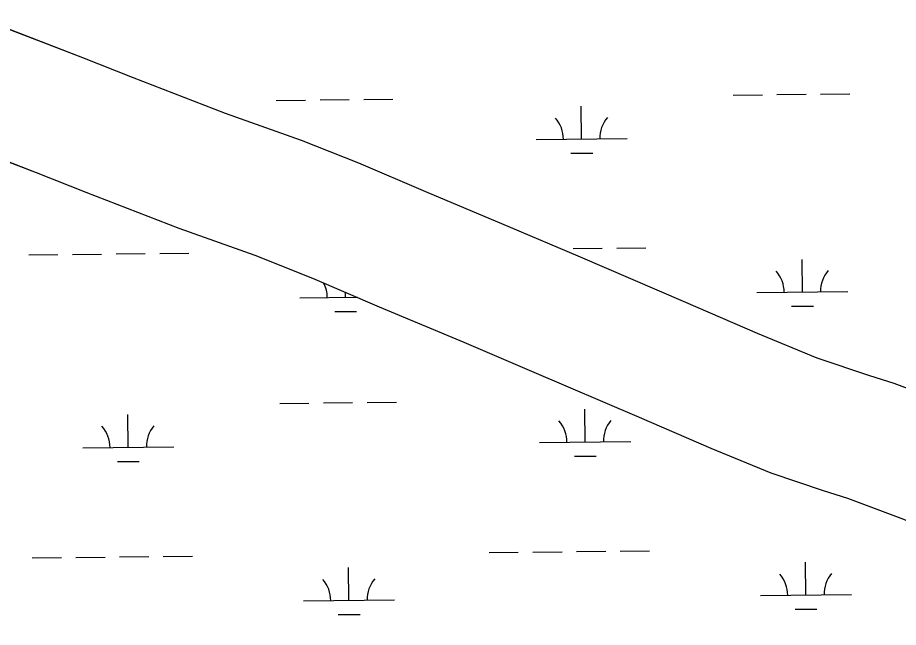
# Model space of a CAD drawing. Extents: x 3684037 to 3722149, y 433263 to 459021.
# Drawn here: x 3689130 to 3690097, y 449418 to 450088 of the extents above; entities that cross this region are included whole.
import ezdxf

# ---------------------------------------------------------------- set-up
doc = ezdxf.new("R2010")
doc.units = 0
doc.layers.add('V-TOPO-SHOR', color=7, linetype='Continuous')
doc.layers.add('V-WETL-SWMP', color=7, linetype='Continuous')

msp = doc.modelspace()

# ---------------------------------------------------------------- linework, layer by layer
at = {"layer": 'V-TOPO-SHOR'}
for points in [[(3689087.36, 450087.6), (3689201.14, 450043.89), (3689255.89, 450022.19), (3689357.81, 449982.7), (3689441.56, 449952.95), (3689504.56, 449928.02), (3689578.13, 449896.57), (3689670.82, 449857.67), (3689745.38, 449825.89), (3689863.48, 449775.31), (3689942.33, 449741.26), (3690007.98, 449714.04), (3690065.67, 449694.66), (3690092.38, 449686.27), (3690153.72, 449663.3)], [(3689036.49, 449961.26), (3689150.28, 449917.56), (3689205.03, 449895.86), (3689306.95, 449856.36), (3689390.7, 449826.62), (3689453.7, 449801.68), (3689527.27, 449770.23), (3689619.96, 449731.33), (3689694.52, 449699.56), (3689812.62, 449648.98), (3689891.47, 449614.93), (3689957.11, 449587.7), (3690014.81, 449568.33), (3690041.52, 449559.94), (3690102.85, 449536.97), (3690217.31, 449490.64), (3690284.95, 449461.45), (3690358.53, 449427.37), (3690379.63, 449420.59), (3690392.17, 449418.13)]]:
    msp.add_lwpolyline(points, dxfattribs=at)
at = {"layer": 'V-WETL-SWMP'}
for p, q in [((3689087.36, 450087.59), (3689201.14, 450043.89)), ((3689201.14, 450043.89), (3689255.89, 450022.19)), ((3689255.89, 450022.19), (3689357.81, 449982.7)), ((3689963.99, 450003.13), (3689995.99, 450003.51)), ((3690011.99, 450003.69), (3690043.99, 450004.07)), ((3689414.12, 449996.74), (3689446.12, 449997.11)), ((3689462.12, 449997.29), (3689494.12, 449997.67)), ((3689510.12, 449997.85), (3689542.11, 449998.23)), ((3689916, 450002.58), (3689947.99, 450002.95)), ((3689749.48, 449954.21), (3689749.06, 449990.2)), ((3689357.81, 449982.7), (3689441.56, 449952.95)), ((3689036.5, 449961.26), (3689150.28, 449917.56)), ((3689441.56, 449952.95), (3689504.56, 449928.02)), ((3689699.49, 449953.62), (3689799.48, 449954.79)), ((3689737.66, 449938.64), (3689761.66, 449938.92)), ((3689504.56, 449928.02), (3689578.13, 449896.56)), ((3689150.28, 449917.56), (3689205.03, 449895.86)), ((3689205.03, 449895.86), (3689306.94, 449856.36)), ((3689578.13, 449896.56), (3689670.82, 449857.67)), ((3689306.94, 449856.36), (3689390.7, 449826.62)), ((3689670.82, 449857.67), (3689745.38, 449825.89)), ((3689740.04, 449834.02), (3689772.04, 449834.39)), ((3689788.03, 449834.57), (3689820.03, 449834.95)), ((3689142.17, 449827.06), (3689174.17, 449827.43)), ((3689190.17, 449827.62), (3689222.17, 449827.99)), ((3689238.17, 449828.18), (3689270.16, 449828.55)), ((3689286.16, 449828.74), (3689318.16, 449829.11)), ((3689390.7, 449826.62), (3689453.7, 449801.68)), ((3689745.38, 449825.89), (3689863.48, 449775.31)), ((3689991.93, 449786.2), (3689991.51, 449822.2)), ((3689453.7, 449801.68), (3689527.27, 449770.23)), ((3689490.06, 449780.36), (3689489.99, 449786.17)), ((3689941.93, 449785.62), (3690041.92, 449786.78)), ((3689440.06, 449779.78), (3689503.21, 449780.52)), ((3689863.48, 449775.31), (3689942.33, 449741.26)), ((3689478.24, 449764.79), (3689502.23, 449765.07)), ((3689527.27, 449770.23), (3689619.96, 449731.33)), ((3689980.11, 449770.63), (3690004.11, 449770.91)), ((3689942.33, 449741.26), (3690007.98, 449714.04)), ((3689619.96, 449731.33), (3689694.52, 449699.56)), ((3690007.98, 449714.04), (3690065.67, 449694.66)), ((3689694.52, 449699.56), (3689812.62, 449648.98)), ((3690065.67, 449694.66), (3690092.38, 449686.27)), ((3690092.38, 449686.27), (3690153.72, 449663.3)), ((3689465.99, 449664.64), (3689497.99, 449665.02)), ((3689513.99, 449665.2), (3689545.99, 449665.57)), ((3689418, 449664.08), (3689449.99, 449664.46)), ((3689753.36, 449621.55), (3689752.94, 449657.55)), ((3689251.48, 449615.71), (3689251.06, 449651.71)), ((3689812.62, 449648.98), (3689891.47, 449614.93)), ((3689703.36, 449620.97), (3689803.35, 449622.14)), ((3689201.49, 449615.13), (3689301.48, 449616.3)), ((3689891.47, 449614.93), (3689957.11, 449587.7)), ((3689239.66, 449600.14), (3689263.66, 449600.42)), ((3689741.54, 449605.98), (3689765.54, 449606.26)), ((3689957.11, 449587.7), (3690014.81, 449568.33)), ((3690014.81, 449568.33), (3690041.52, 449559.94)), ((3690041.52, 449559.94), (3690102.86, 449536.97)), ((3689647.92, 449500.25), (3689679.92, 449500.62)), ((3689695.91, 449500.81), (3689727.91, 449501.18)), ((3689743.91, 449501.36), (3689775.91, 449501.74)), ((3689791.91, 449501.92), (3689823.91, 449502.3)), ((3689146.04, 449494.41), (3689178.04, 449494.78)), ((3689194.04, 449494.97), (3689226.04, 449495.34)), ((3689242.04, 449495.52), (3689274.03, 449495.9)), ((3689290.03, 449496.08), (3689322.03, 449496.46)), ((3689493.93, 449447.71), (3689493.51, 449483.71)), ((3689995.8, 449453.55), (3689995.38, 449489.55)), ((3689945.8, 449452.97), (3690045.8, 449454.13)), ((3689443.93, 449447.13), (3689543.92, 449448.29)), ((3689983.98, 449437.98), (3690007.98, 449438.26)), ((3689482.11, 449432.14), (3689506.11, 449432.42))]:
    msp.add_line(p, q, dxfattribs=at)
for centre, start, end in [((3689694.24, 449954.04), 359.89487, 41.43853), ((3689804.72, 449955.32), 139.89486, 181.43852), ((3690047.16, 449787.32), 139.89486, 181.43852), ((3689936.68, 449786.03), 359.89487, 41.43853), ((3689434.81, 449780.19), 359.89487, 27.31767), ((3689196.24, 449615.55), 359.89487, 41.43853), ((3689306.72, 449616.83), 139.89486, 181.43852), ((3689698.11, 449621.39), 359.89487, 41.43853), ((3689808.59, 449622.67), 139.89486, 181.43852), ((3689549.16, 449448.83), 139.89486, 181.43852), ((3689940.56, 449453.38), 359.89487, 41.43853), ((3690051.03, 449454.67), 139.89486, 181.43852), ((3689438.68, 449447.54), 359.89487, 41.43853)]:
    msp.add_arc(centre, 35.25, start, end, dxfattribs=at)

doc.saveas('drawing.dxf')
